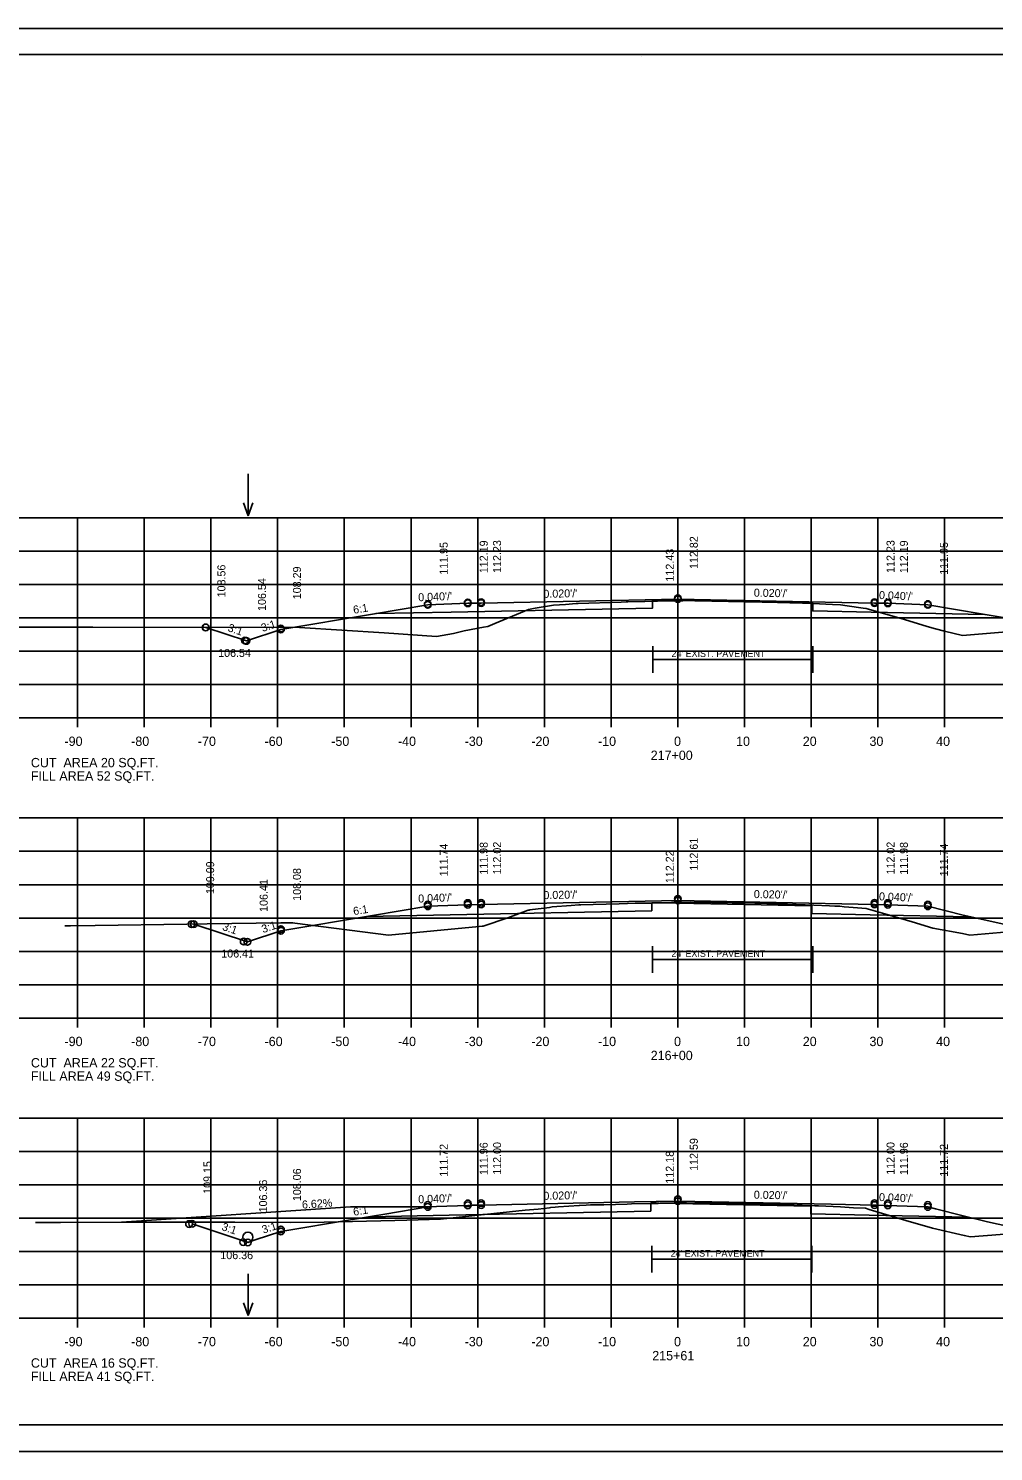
# Model space of a CAD drawing. Extents: x 1175611 to 1176402, y -433344 to -416213.
# Drawn here: x 1175683.6 to 1175828.3, y -424170 to -423956.7 of the extents above; entities that cross this region are included whole.
import ezdxf

# ---------------------------------------------------------------- set-up
doc = ezdxf.new("R2010")
doc.units = 0
for name, color, linetype in [('Default', 7, 'Continuous'), ('R_Alt Surface', 7, 'Continuous'), ('R_Axis', 7, 'Continuous'), ('R_Axis Annot', 7, 'Continuous'), ('R_Border', 7, 'Continuous'), ('R_Drive', 7, 'Continuous'), ('R_Exist Surface', 7, 'Continuous'), ('R_Fin Surface', 7, 'Continuous'), ('R_Grid', 7, 'Continuous'), ('R_No Plot', 7, 'Continuous'), ('R_Water', 7, 'Continuous'), ('R_Water Annot', 7, 'Continuous'), ('R_Xsect Elev', 7, 'Continuous'), ('R_Xsect Slope', 7, 'Continuous')]:
    doc.layers.add(name, color=color, linetype=linetype)

msp = doc.modelspace()

# ---------------------------------------------------------------- linework, layer by layer
at = {"layer": 'R_Alt Surface'}
for p, q in [((1175777.22, -424051.27), (1175801.22, -424051.27)), ((1175777.2, -424096.24), (1175801.2, -424096.24)), ((1175777.09, -424141.18), (1175801.09, -424141.18))]:
    msp.add_line(p, q, dxfattribs=at)
for points in [[(1175735.68, -424044.38), (1175746.97, -424044.16), (1175777.2, -424043.55), (1175777.2, -424042.38), (1175778.47, -424042.36), (1175801.2, -424042.81), (1175801.2, -424043.98), (1175809.97, -424044.16), (1175826.95, -424044.5)], [(1175777.22, -424053.27), (1175777.22, -424049.27)], [(1175801.22, -424053.27), (1175801.22, -424049.27)], [(1175734.3, -424089.79), (1175746.83, -424089.54), (1175777.06, -424088.93), (1175777.06, -424087.76), (1175778.33, -424087.74), (1175801.06, -424088.19), (1175801.06, -424089.36), (1175809.83, -424089.54), (1175824.78, -424089.84)], [(1175777.2, -424098.24), (1175777.2, -424094.24)], [(1175801.2, -424098.24), (1175801.2, -424094.24)], [(1175734.73, -424134.79), (1175746.68, -424134.55), (1175776.91, -424133.95), (1175776.91, -424132.78), (1175778.18, -424132.76), (1175800.91, -424133.21), (1175800.91, -424134.38), (1175809.68, -424134.55), (1175824.54, -424134.85)], [(1175777.09, -424143.18), (1175777.09, -424139.18)], [(1175801.09, -424143.18), (1175801.09, -424139.18)]]:
    msp.add_lwpolyline(points, dxfattribs=at)
at = {"layer": 'R_Axis'}
for p, q in [((1175640.97, -424060.02), (1175920.97, -424060.02)), ((1175690.97, -424061.42), (1175690.97, -424060.02)), ((1175700.97, -424061.42), (1175700.97, -424060.02)), ((1175710.97, -424061.42), (1175710.97, -424060.02)), ((1175720.97, -424061.42), (1175720.97, -424060.02)), ((1175730.97, -424061.42), (1175730.97, -424060.02)), ((1175740.97, -424061.42), (1175740.97, -424060.02)), ((1175750.97, -424061.42), (1175750.97, -424060.02)), ((1175760.97, -424061.42), (1175760.97, -424060.02)), ((1175770.97, -424061.42), (1175770.97, -424060.02)), ((1175780.97, -424061.42), (1175780.97, -424060.02)), ((1175790.97, -424061.42), (1175790.97, -424060.02)), ((1175800.97, -424061.42), (1175800.97, -424060.02)), ((1175810.97, -424061.42), (1175810.97, -424060.02)), ((1175820.97, -424061.42), (1175820.97, -424060.02)), ((1175640.97, -424105.02), (1175920.97, -424105.02)), ((1175690.97, -424106.42), (1175690.97, -424105.02)), ((1175700.97, -424106.42), (1175700.97, -424105.02)), ((1175710.97, -424106.42), (1175710.97, -424105.02)), ((1175720.97, -424106.42), (1175720.97, -424105.02)), ((1175730.97, -424106.42), (1175730.97, -424105.02)), ((1175740.97, -424106.42), (1175740.97, -424105.02)), ((1175750.97, -424106.42), (1175750.97, -424105.02)), ((1175760.97, -424106.42), (1175760.97, -424105.02)), ((1175770.97, -424106.42), (1175770.97, -424105.02)), ((1175780.97, -424106.42), (1175780.97, -424105.02)), ((1175790.97, -424106.42), (1175790.97, -424105.02)), ((1175800.97, -424106.42), (1175800.97, -424105.02)), ((1175810.97, -424106.42), (1175810.97, -424105.02)), ((1175820.97, -424106.42), (1175820.97, -424105.02)), ((1175640.97, -424150.02), (1175920.97, -424150.02)), ((1175690.97, -424151.42), (1175690.97, -424150.02)), ((1175700.97, -424151.42), (1175700.97, -424150.02)), ((1175710.97, -424151.42), (1175710.97, -424150.02)), ((1175720.97, -424151.42), (1175720.97, -424150.02)), ((1175730.97, -424151.42), (1175730.97, -424150.02)), ((1175740.97, -424151.42), (1175740.97, -424150.02)), ((1175750.97, -424151.42), (1175750.97, -424150.02)), ((1175760.97, -424151.42), (1175760.97, -424150.02)), ((1175770.97, -424151.42), (1175770.97, -424150.02)), ((1175780.97, -424151.42), (1175780.97, -424150.02)), ((1175790.97, -424151.42), (1175790.97, -424150.02)), ((1175800.97, -424151.42), (1175800.97, -424150.02)), ((1175810.97, -424151.42), (1175810.97, -424150.02)), ((1175820.97, -424151.42), (1175820.97, -424150.02))]:
    msp.add_line(p, q, dxfattribs=at)
at = {"layer": 'R_Border'}
for p, q in [((1175622.97, -423960.56), (1175939.15, -423960.56)), ((1175775.49, -423960.82), (1175775.49, -423960.82)), ((1175775.49, -423960.82), (1175775.49, -423960.82)), ((1175939.15, -424166.02), (1175622.97, -424166.02))]:
    msp.add_line(p, q, dxfattribs=at)
at = {"layer": 'R_Drive'}
msp.add_lwpolyline([(1175743.47, -424133.33), (1175731.91, -424133.33), (1175697.58, -424135.61)], dxfattribs=at)
at = {"layer": 'R_Exist Surface'}
for points in [[(1175680.77, -424046.43), (1175693.25, -424046.41), (1175724.24, -424046.49), (1175736.94, -424047.27), (1175744.79, -424047.81), (1175747.34, -424047.35), (1175748.94, -424046.98), (1175751.83, -424046.44), (1175752.51, -424046.32), (1175753.54, -424045.89), (1175758.6, -424043.75), (1175759.6, -424043.58), (1175762.31, -424043.12), (1175764.13, -424043), (1175765.71, -424042.88), (1175766.05, -424042.86), (1175772.47, -424042.65), (1175773.21, -424042.62), (1175773.5, -424042.62), (1175776.01, -424042.58), (1175777.56, -424042.54), (1175777.75, -424042.54), (1175777.91, -424042.53), (1175781.75, -424042.45), (1175782.13, -424042.44), (1175786.27, -424042.49), (1175786.95, -424042.5), (1175790.19, -424042.57), (1175790.51, -424042.58), (1175793.57, -424042.64), (1175794.01, -424042.66), (1175797.79, -424042.76), (1175798.14, -424042.78), (1175801.21, -424042.88), (1175804.18, -424043.03), (1175805.38, -424043.09), (1175806.37, -424043.23), (1175808.76, -424043.56), (1175809.22, -424043.62), (1175809.58, -424043.72), (1175814.98, -424045.25), (1175818.37, -424046.3), (1175819.61, -424046.66), (1175820.97, -424047), (1175823.64, -424047.64), (1175837.51, -424046.5)], [(1175689.07, -424091.21), (1175689.89, -424091.2), (1175693.61, -424091.16), (1175707.36, -424090.96), (1175710.42, -424090.87), (1175721.45, -424090.75), (1175723.23, -424090.75), (1175723.53, -424090.77), (1175737.58, -424092.61), (1175751.18, -424091.29), (1175751.66, -424091.24), (1175751.77, -424091.22), (1175755.47, -424089.97), (1175758.53, -424088.85), (1175758.67, -424088.82), (1175758.76, -424088.81), (1175761.75, -424088.44), (1175762.14, -424088.36), (1175765, -424088.14), (1175766.15, -424088.06), (1175766.32, -424088.04), (1175766.43, -424088.04), (1175768.27, -424087.98), (1175772.2, -424087.87), (1175773.43, -424087.83), (1175774.56, -424087.81), (1175776.14, -424087.78), (1175776.96, -424087.77), (1175777.9, -424087.75), (1175780.05, -424087.7), (1175782.83, -424087.65), (1175786, -424087.68), (1175789.12, -424087.72), (1175792.52, -424087.8), (1175794.34, -424087.84), (1175797.44, -424087.94), (1175801.39, -424088.07), (1175803.73, -424088.19), (1175804.5, -424088.22), (1175805.26, -424088.26), (1175805.92, -424088.33), (1175806.64, -424088.38), (1175809.2, -424088.59), (1175811.65, -424089.3), (1175814.39, -424090.09), (1175816.13, -424090.59), (1175819.23, -424091.52), (1175823.67, -424092.35), (1175824.78, -424092.57), (1175839.68, -424091.28)], [(1175684.67, -424135.66), (1175687.65, -424135.67), (1175688.42, -424135.67), (1175700.44, -424135.6), (1175706.28, -424135.63), (1175714.53, -424135.6), (1175722.97, -424135.64), (1175727.94, -424135.6), (1175738.56, -424135.35), (1175740.36, -424135.31), (1175745.38, -424135.15), (1175758.07, -424133.79), (1175760.04, -424133.65), (1175761.75, -424133.44), (1175761.93, -424133.4), (1175762.56, -424133.37), (1175763.1, -424133.33), (1175766.18, -424133.11), (1175766.21, -424133.11), (1175767.23, -424133.06), (1175767.87, -424133.04), (1175769.88, -424133), (1175773.4, -424132.9), (1175774.02, -424132.88), (1175777.43, -424132.81), (1175778.05, -424132.8), (1175778.31, -424132.79), (1175781.59, -424132.72), (1175782.28, -424132.71), (1175787.46, -424132.76), (1175788.55, -424132.78), (1175793.55, -424132.9), (1175794.15, -424132.92), (1175794.73, -424132.93), (1175797.22, -424132.98), (1175800.83, -424133.12), (1175801.54, -424133.15), (1175802.05, -424133.17), (1175805.37, -424133.32), (1175807.32, -424133.46), (1175809.09, -424133.53), (1175809.64, -424133.7), (1175815.18, -424135.35), (1175819.14, -424136.53), (1175823.93, -424137.6), (1175824.88, -424137.83), (1175842.63, -424136.43)]]:
    msp.add_lwpolyline(points, dxfattribs=at)
at = {"layer": 'R_Fin Surface'}
for points in [[(1175710.2, -424046.45), (1175716.28, -424048.48), (1175721.47, -424046.75), (1175735.2, -424044.46), (1175743.47, -424043.08), (1175749.47, -424042.84), (1175751.47, -424042.8), (1175780.97, -424042.21), (1175810.47, -424042.8), (1175812.47, -424042.84), (1175818.47, -424043.08), (1175826.75, -424044.46), (1175840.47, -424046.75), (1175845.36, -424048.38), (1175851.99, -424046.17)], [(1175708.4, -424090.93), (1175716.43, -424093.6), (1175721.47, -424091.92), (1175735.2, -424089.64), (1175743.47, -424088.26), (1175749.47, -424088.02), (1175751.47, -424087.98), (1175780.97, -424087.39), (1175810.47, -424087.98), (1175812.47, -424088.02), (1175818.47, -424088.26), (1175823.75, -424089.58), (1175840.44, -424093.29), (1175845.68, -424091.11)], [(1175708.15, -424135.86), (1175714.75, -424138.06), (1175716.51, -424138.65), (1175717.62, -424138.28), (1175721.47, -424137), (1175732.18, -424135.22), (1175735.2, -424134.71), (1175737.02, -424134.41), (1175743.47, -424133.33), (1175744.79, -424133.28), (1175749.47, -424133.09), (1175749.91, -424133.08), (1175751.47, -424133.05), (1175774.48, -424132.59), (1175780.97, -424132.46), (1175803.98, -424132.92), (1175810.47, -424133.05), (1175810.91, -424133.06), (1175812.47, -424133.09), (1175813.79, -424133.15), (1175818.47, -424133.33), (1175819.63, -424133.62), (1175823.75, -424134.65), (1175827.43, -424135.57), (1175840.44, -424138.43)]]:
    msp.add_lwpolyline(points, dxfattribs=at)
at = {"layer": 'R_Grid'}
for p, q in [((1175640.97, -424030.02), (1175920.97, -424030.02)), ((1175690.97, -424060.02), (1175690.97, -424030.02)), ((1175700.97, -424060.02), (1175700.97, -424030.02)), ((1175710.97, -424060.02), (1175710.97, -424030.02)), ((1175720.97, -424060.02), (1175720.97, -424030.02)), ((1175730.97, -424060.02), (1175730.97, -424030.02)), ((1175740.97, -424060.02), (1175740.97, -424030.02)), ((1175750.97, -424060.02), (1175750.97, -424030.02)), ((1175760.97, -424060.02), (1175760.97, -424030.02)), ((1175770.97, -424060.02), (1175770.97, -424030.02)), ((1175780.97, -424060.02), (1175780.97, -424030.02)), ((1175790.97, -424060.02), (1175790.97, -424030.02)), ((1175800.97, -424060.02), (1175800.97, -424030.02)), ((1175810.97, -424060.02), (1175810.97, -424030.02)), ((1175820.97, -424060.02), (1175820.97, -424030.02)), ((1175640.97, -424035.02), (1175920.97, -424035.02)), ((1175640.97, -424040.02), (1175920.97, -424040.02)), ((1175640.97, -424045.02), (1175920.97, -424045.02)), ((1175640.97, -424050.02), (1175920.97, -424050.02)), ((1175640.97, -424055.02), (1175920.97, -424055.02)), ((1175640.97, -424060.02), (1175920.97, -424060.02)), ((1175640.97, -424075.02), (1175920.97, -424075.02)), ((1175690.97, -424105.02), (1175690.97, -424075.02)), ((1175700.97, -424105.02), (1175700.97, -424075.02)), ((1175710.97, -424105.02), (1175710.97, -424075.02)), ((1175720.97, -424105.02), (1175720.97, -424075.02)), ((1175730.97, -424105.02), (1175730.97, -424075.02)), ((1175740.97, -424105.02), (1175740.97, -424075.02)), ((1175750.97, -424105.02), (1175750.97, -424075.02)), ((1175760.97, -424105.02), (1175760.97, -424075.02)), ((1175770.97, -424105.02), (1175770.97, -424075.02)), ((1175780.97, -424105.02), (1175780.97, -424075.02)), ((1175790.97, -424105.02), (1175790.97, -424075.02)), ((1175800.97, -424105.02), (1175800.97, -424075.02)), ((1175810.97, -424105.02), (1175810.97, -424075.02)), ((1175820.97, -424105.02), (1175820.97, -424075.02)), ((1175640.97, -424080.02), (1175920.97, -424080.02)), ((1175640.97, -424085.02), (1175920.97, -424085.02)), ((1175640.97, -424090.02), (1175920.97, -424090.02)), ((1175640.97, -424095.02), (1175920.97, -424095.02)), ((1175640.97, -424100.02), (1175920.97, -424100.02)), ((1175640.97, -424105.02), (1175920.97, -424105.02)), ((1175640.97, -424120.02), (1175920.97, -424120.02)), ((1175690.97, -424150.02), (1175690.97, -424120.02)), ((1175700.97, -424150.02), (1175700.97, -424120.02)), ((1175710.97, -424150.02), (1175710.97, -424120.02)), ((1175720.97, -424150.02), (1175720.97, -424120.02)), ((1175730.97, -424150.02), (1175730.97, -424120.02)), ((1175740.97, -424150.02), (1175740.97, -424120.02)), ((1175750.97, -424150.02), (1175750.97, -424120.02)), ((1175760.97, -424150.02), (1175760.97, -424120.02)), ((1175770.97, -424150.02), (1175770.97, -424120.02)), ((1175780.97, -424150.02), (1175780.97, -424120.02)), ((1175790.97, -424150.02), (1175790.97, -424120.02)), ((1175800.97, -424150.02), (1175800.97, -424120.02)), ((1175810.97, -424150.02), (1175810.97, -424120.02)), ((1175820.97, -424150.02), (1175820.97, -424120.02)), ((1175640.97, -424125.02), (1175920.97, -424125.02)), ((1175640.97, -424130.02), (1175920.97, -424130.02)), ((1175640.97, -424135.02), (1175920.97, -424135.02)), ((1175640.97, -424140.02), (1175920.97, -424140.02)), ((1175640.97, -424145.02), (1175920.97, -424145.02)), ((1175640.97, -424150.02), (1175920.97, -424150.02))]:
    msp.add_line(p, q, dxfattribs=at)
at = {"layer": 'R_No Plot'}
for p, q in [((1175610.57, -423956.66), (1175943.91, -423956.66)), ((1175610.57, -424170), (1175943.91, -424170))]:
    msp.add_line(p, q, dxfattribs=at)
msp.add_lwpolyline([(1175610.57, -423956.66), (1175943.91, -423956.66), (1175943.91, -424170), (1175610.57, -424170)], close=True, dxfattribs=at)
for centre in [(1175743.47, -424042.95), (1175743.47, -424043.08), (1175749.47, -424042.71), (1175749.47, -424042.84), (1175751.47, -424042.67), (1175751.47, -424042.8), (1175780.97, -424042.08), (1175780.97, -424042.21), (1175810.47, -424042.67), (1175810.47, -424042.8), (1175812.47, -424042.71), (1175812.47, -424042.84), (1175818.47, -424042.95), (1175818.47, -424043.08), (1175710.17, -424046.45), (1175710.2, -424046.45), (1175710.2, -424046.45), (1175721.47, -424046.62), (1175721.47, -424046.75), (1175716.07, -424048.42), (1175716.28, -424048.48), (1175749.47, -424087.77), (1175751.47, -424087.73), (1175780.97, -424087.14), (1175780.97, -424087.39), (1175810.47, -424087.73), (1175812.47, -424087.77), (1175743.47, -424088.01), (1175743.47, -424088.26), (1175749.47, -424088.02), (1175751.47, -424087.98), (1175810.47, -424087.98), (1175812.47, -424088.02), (1175818.47, -424088.01), (1175818.47, -424088.26), (1175708.05, -424090.94), (1175708.4, -424090.93), (1175708.4, -424090.93), (1175721.47, -424091.68), (1175721.47, -424091.92), (1175715.88, -424093.55), (1175716.43, -424093.6), (1175780.97, -424132.17), (1175780.97, -424132.46), (1175743.47, -424133.04), (1175743.47, -424133.33), (1175749.47, -424132.8), (1175749.47, -424133.09), (1175751.47, -424132.76), (1175751.47, -424133.05), (1175810.47, -424132.76), (1175810.47, -424133.05), (1175812.47, -424132.8), (1175812.47, -424133.09), (1175818.47, -424133.04), (1175818.47, -424133.33), (1175707.69, -424135.89), (1175708.15, -424135.86), (1175708.15, -424135.86), (1175721.47, -424136.71), (1175715.8, -424138.6), (1175716.51, -424138.65), (1175721.47, -424137)]:
    msp.add_circle(centre, 0.5, dxfattribs=at)
at = {"layer": 'R_Water'}
msp.add_circle((1175716.51, -424137.85), 0.75, dxfattribs=at)
at = {"layer": 'R_Water Annot'}
for p, q in [((1175716.53, -424023.44), (1175716.53, -424029.72)), ((1175716.53, -424029.72), (1175715.83, -424027.8)), ((1175716.53, -424029.72), (1175717.23, -424027.8)), ((1175716.53, -424143.34), (1175716.53, -424149.62)), ((1175716.53, -424149.62), (1175715.83, -424147.7)), ((1175716.53, -424149.62), (1175717.23, -424147.7))]:
    msp.add_line(p, q, dxfattribs=at)

# ---------------------------------------------------------------- texts
at = {"layer": 'Default'}
for s, p in [('CUT  AREA 20 SQ.FT.', (1175683.97, -424067.42)), ('FILL AREA 52 SQ.FT.', (1175683.97, -424069.42)), ('CUT  AREA 22 SQ.FT.', (1175683.97, -424112.42)), ('FILL AREA 49 SQ.FT.', (1175683.97, -424114.42)), ('CUT  AREA 16 SQ.FT.', (1175683.97, -424157.42)), ('FILL AREA 41 SQ.FT.', (1175683.97, -424159.42))]:
    msp.add_text(s, height=1.4, dxfattribs=at).set_placement(p)
at = {"layer": 'R_Alt Surface'}
for p in [(1175780.03, -424050.88), (1175780.01, -424095.85), (1175779.9, -424140.79)]:
    msp.add_text("24' EXIST. PAVEMENT", height=1, dxfattribs=at).set_placement(p)
at = {"layer": 'R_Axis Annot'}
for s, p in [('-90', (1175689.01, -424064.22)), ('-80', (1175699.01, -424064.22)), ('-70', (1175709.01, -424064.22)), ('-60', (1175719.01, -424064.22)), ('-50', (1175729.01, -424064.22)), ('-40', (1175739.01, -424064.22)), ('-30', (1175749.01, -424064.22)), ('-20', (1175759.01, -424064.22)), ('-10', (1175769.01, -424064.22)), ('0', (1175780.41, -424064.22)), ('10', (1175789.71, -424064.22)), ('20', (1175799.71, -424064.22)), ('30', (1175809.71, -424064.22)), ('40', (1175819.71, -424064.22)), ('217+00', (1175776.91, -424066.32)), ('-90', (1175689.01, -424109.22)), ('-80', (1175699.01, -424109.22)), ('-70', (1175709.01, -424109.22)), ('-60', (1175719.01, -424109.22)), ('-50', (1175729.01, -424109.22)), ('-40', (1175739.01, -424109.22)), ('-30', (1175749.01, -424109.22)), ('-20', (1175759.01, -424109.22)), ('-10', (1175769.01, -424109.22)), ('0', (1175780.41, -424109.22)), ('10', (1175789.71, -424109.22)), ('20', (1175799.71, -424109.22)), ('30', (1175809.71, -424109.22)), ('40', (1175819.71, -424109.22)), ('216+00', (1175776.91, -424111.32)), ('-90', (1175689.01, -424154.22)), ('-80', (1175699.01, -424154.22)), ('-70', (1175709.01, -424154.22)), ('-60', (1175719.01, -424154.22)), ('-50', (1175729.01, -424154.22)), ('-40', (1175739.01, -424154.22)), ('-30', (1175749.01, -424154.22)), ('-20', (1175759.01, -424154.22)), ('-10', (1175769.01, -424154.22)), ('0', (1175780.41, -424154.22)), ('10', (1175789.71, -424154.22)), ('20', (1175799.71, -424154.22)), ('30', (1175809.71, -424154.22)), ('40', (1175819.71, -424154.22)), ('215+61', (1175777.14, -424156.32))]:
    msp.add_text(s, height=1.4, dxfattribs=at).set_placement(p)
at = {"layer": 'R_Drive'}
msp.add_text('6.62%', height=1.2, rotation=4.0166, dxfattribs=at).set_placement((1175724.66, -424133.59))
at = {"layer": 'R_Xsect Elev'}
for s, p in [('111.95', (1175746.47, -424038.56)), ('112.19', (1175752.47, -424038.32)), ('112.23', (1175754.47, -424038.28)), ('112.82', (1175783.97, -424037.69)), ('112.23', (1175813.47, -424038.28)), ('112.19', (1175815.47, -424038.32)), ('111.95', (1175821.47, -424038.56)), ('112.43', (1175780.37, -424039.58)), ('108.56', (1175713.14, -424041.95)), ('108.29', (1175724.47, -424042.23)), ('106.54', (1175719.22, -424043.98)), ('111.98', (1175752.47, -424083.53)), ('112.02', (1175754.47, -424083.49)), ('112.61', (1175783.97, -424082.9)), ('112.02', (1175813.47, -424083.49)), ('111.98', (1175815.47, -424083.53)), ('111.74', (1175746.47, -424083.77)), ('112.22', (1175780.37, -424084.79)), ('111.74', (1175821.47, -424083.77)), ('109.09', (1175711.45, -424086.43)), ('108.08', (1175724.47, -424087.44)), ('106.41', (1175719.48, -424089.1)), ('112.00', (1175754.47, -424128.51)), ('112.59', (1175783.97, -424127.92)), ('112.00', (1175813.47, -424128.51)), ('111.72', (1175746.47, -424128.79)), ('111.96', (1175752.47, -424128.55)), ('112.18', (1175780.37, -424129.84)), ('111.96', (1175815.47, -424128.55)), ('111.72', (1175821.47, -424128.79)), ('109.15', (1175711.04, -424131.37)), ('108.06', (1175724.47, -424132.46)), ('106.36', (1175719.39, -424134.15))]:
    msp.add_text(s, height=1.2, rotation=90, dxfattribs=at).set_placement(p)
for s, p in [('106.54', (1175712.05, -424050.88)), ('106.41', (1175712.52, -424095.94)), ('106.36', (1175712.38, -424141.16))]:
    msp.add_text(s, height=1.2, dxfattribs=at).set_placement(p)
at = {"layer": 'R_Xsect Slope'}
for s, rotation, p in [("0.040'/'", 2.2906, (1175742.07, -424042.54)), ("0.020'/'", 1.1458, (1175760.83, -424042.02)), ("0.020'/'", 358.8542, (1175792.36, -424041.84)), ("0.040'/'", 357.7094, (1175811.12, -424042.19)), ('6:1', 9.4623, (1175732.39, -424044.42)), ('3:1', 341.5651, (1175713.4, -424046.99)), ('3:1', 18.4349, (1175718.72, -424047.14)), ("0.040'/'", 2.2906, (1175742.07, -424087.71)), ("0.020'/'", 1.1458, (1175760.83, -424087.19)), ("0.020'/'", 358.8542, (1175792.36, -424087.02)), ("0.040'/'", 357.7094, (1175811.12, -424087.36)), ('6:1', 9.4623, (1175732.39, -424089.6)), ('3:1', 341.5651, (1175712.58, -424091.79)), ('3:1', 18.4349, (1175718.79, -424092.29)), ("0.040'/'", 2.2906, (1175742.07, -424132.79)), ("0.020'/'", 1.1458, (1175760.83, -424132.27)), ("0.020'/'", 358.8542, (1175792.36, -424132.09)), ("0.040'/'", 357.7094, (1175811.12, -424132.44)), ('6:1', 9.4623, (1175732.39, -424134.67)), ('3:1', 341.5651, (1175712.49, -424136.78)), ('3:1', 18.4349, (1175718.84, -424137.35))]:
    msp.add_text(s, height=1.2, rotation=rotation, dxfattribs=at).set_placement(p)

doc.saveas('drawing.dxf')
